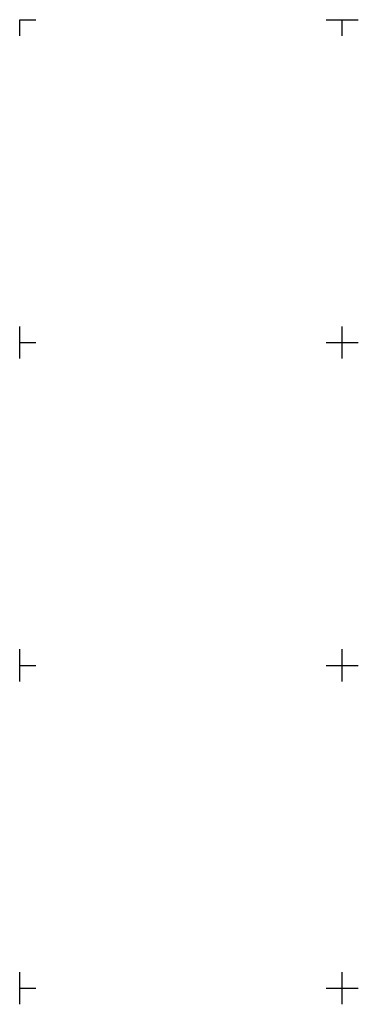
# Model space of a CAD drawing. Header units: metres. Extents: x 7523615 to 7533948, y 5492686 to 5502120.
# Tile 578 of 656: x 7531200 to 7531252, y 5499348 to 5499500. Entities that reach past the tile are written whole.
import ezdxf

# ---------------------------------------------------------------- set-up
doc = ezdxf.new("R2010")
doc.units = ezdxf.units.M
doc.layers.get('0').update_dxf_attribs({"color": 2, "lineweight": 5})

# ---------------------------------------------------------------- blocks, each defined once
blk = doc.blocks.new('RAMKA500K')
at = {"color": 0}
for p, q in [((0, 247.5), (0, 250)), ((0, 250), (2.5, 250)), ((47.5, 250), (52.5, 250)), ((50, 247.5), (50, 250)), ((0, 197.5), (0, 202.5)), ((50, 197.5), (50, 202.5)), ((0, 200), (2.5, 200)), ((47.5, 200), (52.5, 200)), ((0, 147.5), (0, 152.5)), ((50, 147.5), (50, 152.5)), ((0, 150), (2.5, 150)), ((47.5, 150), (52.5, 150)), ((0, 97.5), (0, 102.5)), ((50, 97.5), (50, 102.5)), ((0, 100), (2.5, 100)), ((47.5, 100), (52.5, 100))]:
    blk.add_line(p, q, dxfattribs=at)

msp = doc.modelspace()

# ---------------------------------------------------------------- block references
at = {"layer": 'Wstawianie ramki sekcyjnej z opisem', "color": 7, "linetype": 'CONTINUOUS', "lineweight": 13}
msp.add_blockref('RAMKA500K', (7531200, 5499250), dxfattribs=at)

doc.saveas('drawing.dxf')
